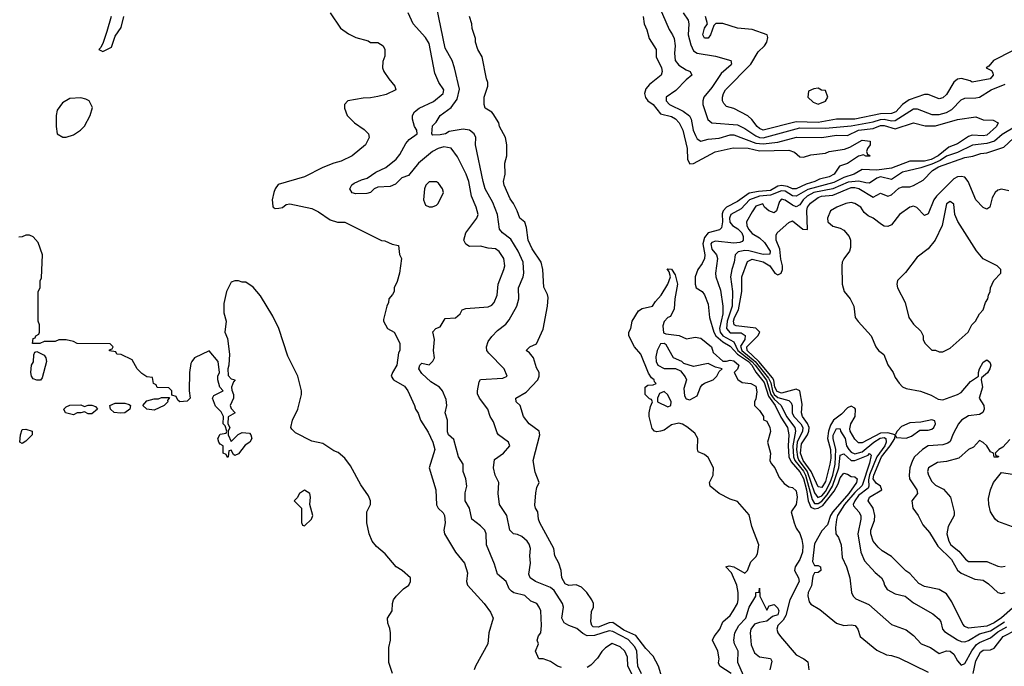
# Model space of a CAD drawing. Header units: inches. Extents: x 2348352 to 2479776, y 460422 to 613655.
# Tile 502 of 590: x 2432597 to 2437964, y 574888 to 578412. Entities that reach past the tile are written whole.
import ezdxf

# ---------------------------------------------------------------- set-up
doc = ezdxf.new("R2010")
doc.units = ezdxf.units.IN
doc.header["$MEASUREMENT"] = 0
doc.layers.add('C4537', color=7, linetype='Continuous')

msp = doc.modelspace()

# ---------------------------------------------------------------- linework, layer by layer
at = {"layer": 'C4537', "color": 4}
for points, elevation in [([(2435986.5, 574846.5), (2435967.4, 574890), (2435960.9, 574970), (2435950, 574995.1), (2435913.6, 575033.6), (2435830, 575078.8), (2435810, 575080.8), (2435730, 575056.8), (2435690, 575055.1), (2435666.4, 575066.4), (2435634.6, 575094.6), (2435590.9, 575110.9), (2435565.7, 575125.7), (2435553.3, 575150), (2435561.6, 575210), (2435557, 575230), (2435510, 575300.9), (2435490, 575317.6), (2435408.7, 575350), (2435379, 575370), (2435373.2, 575390), (2435380.9, 575450), (2435378, 575490), (2435382, 575530), (2435374.2, 575554.1), (2435363.7, 575570), (2435334.9, 575594.9), (2435310, 575606.6), (2435288.7, 575610), (2435269.2, 575630), (2435252.7, 575710), (2435213.2, 575770), (2435205.2, 575830), (2435208.7, 575890), (2435189, 575930), (2435179.3, 575970), (2435185.1, 576014.9), (2435234, 576050), (2435268.7, 576090), (2435262, 576110), (2435208, 576150), (2435200.2, 576160.2), (2435180.2, 576220.2), (2435162, 576250), (2435149, 576290), (2435104, 576350), (2435092.9, 576372.9), (2435092.3, 576390), (2435101.5, 576438.5), (2435110, 576451.3), (2435230, 576458), (2435255.3, 576470), (2435239, 576510), (2435154.8, 576594.8), (2435144, 576610), (2435141.2, 576630), (2435150, 576658), (2435170, 576684.7), (2435201.5, 576718.5), (2435246.3, 576753.7), (2435264.5, 576775.5), (2435306.6, 576850), (2435318, 576890), (2435316, 576950), (2435341.2, 577010), (2435345.2, 577030), (2435341.2, 577090), (2435315.1, 577150), (2435275.1, 577215.1), (2435229.3, 577250), (2435212.3, 577270), (2435202, 577350), (2435176.6, 577416.6), (2435135.1, 577490), (2435122.9, 577530), (2435081.2, 577730), (2435084, 577770), (2435075.3, 577790), (2435049.5, 577809.5), (2435015.3, 577815.3), (2434938, 577802), (2434918, 577790), (2434890, 577783.7), (2434850, 577782), (2434844, 577790), (2434847.2, 577832.8), (2434866.8, 577853.2), (2434889.6, 577890.3), (2434950, 577933), (2434982, 577978), (2434994.2, 578034.2), (2434966.6, 578150), (2434955.1, 578190), (2434917.2, 578257.2), (2434859, 578541)], 48), ([(2434289.3, 578449.3), (2434345.6, 578365.6), (2434390, 578335.3), (2434430, 578315.3), (2434496.4, 578296.4), (2434510, 578288), (2434550, 578288), (2434578, 578270), (2434588, 578250), (2434588, 578230), (2434587.3, 578212.7), (2434576.4, 578183.6), (2434575.3, 578150), (2434582, 578130), (2434608.7, 578090), (2434642, 578050), (2434648, 578030), (2434595.6, 578004.4), (2434550, 577993), (2434510, 577985.5), (2434470, 577984.9), (2434386, 577970), (2434368, 577950), (2434368, 577930), (2434382, 577890), (2434422, 577850), (2434474.2, 577814.2), (2434499, 577790), (2434502, 577770), (2434482, 577730), (2434409.3, 577670.7), (2434350, 577641), (2434309.4, 577630.6), (2434250, 577606.8), (2434150, 577554.8), (2434006, 577514), (2433989.3, 577490.7), (2433982, 577470), (2433974, 577430), (2433976.4, 577396.4), (2433978, 577390), (2433990, 577384), (2434010, 577385.2), (2434030, 577389.3), (2434050, 577404), (2434070, 577409.2), (2434190, 577384), (2434225.6, 577365.6), (2434290, 577322), (2434330, 577308.7), (2434370, 577308), (2434570, 577208), (2434587.3, 577207.3), (2434628.4, 577188.4), (2434662, 577182), (2434667.3, 577132.7), (2434678, 577110), (2434668.4, 577031.6), (2434654.6, 576985.4), (2434638, 576950), (2434638, 576930), (2434630, 576914), (2434608.9, 576891.1), (2434608.4, 576871.6), (2434598, 576850), (2434581.2, 576778.8), (2434581.2, 576770), (2434602.7, 576730), (2434638, 576710), (2434668.7, 576650), (2434668.7, 576610), (2434662.7, 576597.3), (2434652.7, 576530), (2434629, 576490), (2434622.7, 576470), (2434634, 576450), (2434694.7, 576414.7), (2434713.2, 576390), (2434749.2, 576310), (2434754, 576290), (2434770, 576268), (2434781.2, 576230), (2434824.2, 576164.2), (2434849.4, 576110), (2434859.3, 576070), (2434829.2, 575970), (2434865.2, 575850), (2434870, 575768), (2434879, 575750), (2434904.7, 575724.7), (2434913.2, 575710), (2434916, 575670), (2434909.3, 575630), (2434913.2, 575610), (2434972.7, 575510), (2435022, 575450), (2435038, 575398), (2435033.2, 575350), (2435039, 575330), (2435128.7, 575230), (2435163.1, 575183.1), (2435178, 575150), (2435155.3, 575070), (2435148.7, 575010), (2435082, 574890), (2435075.3, 574870)], 56), ([(2435550, 574882), (2435529.1, 574889.1), (2435490, 574915.3), (2435450, 574928.7), (2435428, 574930), (2435408.7, 574970), (2435426, 575010), (2435418, 575030), (2435424.7, 575055.3), (2435438, 575070), (2435442, 575110), (2435437.2, 575190), (2435429.2, 575210), (2435415.3, 575230), (2435383.7, 575243.7), (2435350, 575274), (2435291, 575289), (2435278, 575298), (2435266, 575310), (2435249.2, 575350), (2435201.2, 575390), (2435185.6, 575445.6), (2435142.7, 575550), (2435139.3, 575610), (2435132.7, 575630), (2435110, 575654), (2435062, 575690), (2435048.7, 575750), (2435025.2, 575790), (2435026.3, 575833.7), (2435035.3, 575870), (2435029, 575910), (2435014, 575950), (2435015.3, 575990), (2434989.2, 576030), (2434964, 576124), (2434935.3, 576150), (2434930, 576166), (2434929.4, 576229.4), (2434917.2, 576270), (2434925.2, 576310), (2434922, 576342), (2434901.2, 576390), (2434885.2, 576410), (2434838.5, 576438.5), (2434790, 576484), (2434773.2, 576510), (2434779, 576530), (2434790, 576541), (2434830, 576531.3), (2434850, 576552), (2434859, 576570), (2434853.2, 576610), (2434859, 576670), (2434848.9, 576711.1), (2434866, 576730), (2434890, 576738), (2434916.4, 576783.6), (2434972.9, 576787.1), (2434998, 576810), (2435009, 576831), (2435030, 576838), (2435150, 576847.3), (2435170, 576856), (2435184, 576870), (2435199.3, 576910), (2435206, 576970), (2435237, 577050), (2435240.9, 577070), (2435237, 577110), (2435210, 577149.2), (2435190, 577162.7), (2435150, 577166.6), (2435110, 577178), (2435050, 577175.3), (2435029.3, 577189.3), (2435018, 577210), (2435029, 577250), (2435089, 577330), (2435096, 577350), (2435086, 577390), (2435059.6, 577450), (2435045.6, 577530), (2435031.6, 577570), (2434984.4, 577664.4), (2434950, 577712.7), (2434910, 577719.7), (2434878.8, 577710), (2434847.1, 577692.9), (2434772, 577630), (2434717.1, 577562.9), (2434681, 577550), (2434644.9, 577515.1), (2434616.8, 577503.2), (2434550, 577499.5), (2434530, 577489.5), (2434509, 577471), (2434490, 577464), (2434430, 577463), (2434410, 577467.6), (2434397.6, 577490), (2434408.4, 577511.6), (2434419.7, 577520.3), (2434459.7, 577540.2), (2434491.1, 577548.9), (2434538.5, 577581.5), (2434593.3, 577606.7), (2434650, 577652.7), (2434670, 577678), (2434702.2, 577737.8), (2434721.1, 577758.9), (2434763.7, 577790), (2434762, 577810), (2434749.4, 577830), (2434738, 577870), (2434739.3, 577890), (2434749.2, 577910), (2434774, 577930), (2434853.1, 577966.9), (2434905.2, 578010), (2434909.2, 578030), (2434882.7, 578070), (2434860.2, 578120.2), (2434830, 578282), (2434810, 578315.3), (2434742, 578390), (2434714, 578450)], 52), ([(2436083, 578483), (2436138.4, 578358.4), (2436156.3, 578330), (2436164.9, 578310), (2436170.6, 578270), (2436166, 578230), (2436170.5, 578190), (2436190, 578164.9), (2436230, 578138.8), (2436252, 578130), (2436262, 578110), (2436230, 578084), (2436174.2, 578025.8), (2436121, 577990), (2436120.7, 577970), (2436138.8, 577950), (2436214.3, 577914.3), (2436247.6, 577887.6), (2436257, 577870), (2436269.1, 577809.1), (2436280.3, 577780.2), (2436290, 577762.8), (2436310, 577750.7), (2436350, 577761.6), (2436410, 577766.7), (2436470, 577783.7), (2436490, 577783.7), (2436610, 577739.2), (2436650, 577735.2), (2436730, 577744.7), (2436831.9, 577771.9), (2436969.6, 577770.3), (2437050, 577782), (2437110, 577781.3), (2437170, 577810.2), (2437250, 577819.1), (2437290, 577835.2), (2437310, 577835.5), (2437370, 577817.7), (2437470, 577850.3), (2437533.8, 577833.8), (2437590, 577833.6), (2437710, 577868.2), (2437810, 577882), (2437850, 577866.8), (2437904.5, 577864.5), (2437931.3, 577850), (2437922.8, 577830), (2437870, 577783), (2437850, 577778.7), (2437790, 577782.4), (2437770, 577775.6), (2437710, 577735.8), (2437661.8, 577718.2), (2437604.6, 577670), (2437564.9, 577650), (2437530, 577641), (2437450, 577640.9), (2437350, 577602.7), (2437270, 577591.8), (2437190, 577595.6), (2437146, 577570), (2437090, 577552.7), (2437034.8, 577525.2), (2436893.3, 577486.6), (2436830, 577449.8), (2436810, 577451.7), (2436770, 577477.4), (2436750, 577480.2), (2436690, 577455.5), (2436629.1, 577450.9), (2436574.9, 577430), (2436530, 577382), (2436474.4, 577350), (2436465.8, 577330), (2436468.6, 577308.6), (2436482, 577290), (2436512.1, 577272.1), (2436533.4, 577250), (2436541.3, 577230), (2436541.3, 577210), (2436536.4, 577203.6), (2436523, 577197), (2436490, 577194.5), (2436390, 577205.6), (2436370, 577198.4), (2436364.2, 577190), (2436370, 577160.7), (2436394.8, 577130), (2436400.7, 577110), (2436390.4, 577030), (2436392.4, 577010), (2436417.2, 576937.2), (2436430.2, 576850.2), (2436430.2, 576810), (2436411.9, 576730), (2436414.7, 576710), (2436430, 576689.3), (2436490, 576656.5), (2436511.3, 576610), (2436588.7, 576550), (2436606.6, 576530), (2436667.6, 576447.6), (2436691.5, 576370), (2436710, 576343.9), (2436747.3, 576310), (2436776.9, 576250), (2436822.2, 576190), (2436825.6, 576170), (2436812.3, 576090), (2436815.4, 576030), (2436823.4, 576010), (2436870, 575950.9), (2436880.5, 575930), (2436917.4, 575797.4), (2436930, 575775.2), (2436950, 575775.1), (2436970, 575788.1), (2436998.1, 575821.9), (2437028.3, 575870), (2437062.6, 575970), (2437070, 576039.5), (2437090, 576046.9), (2437130.2, 576010.2), (2437150, 576010.2), (2437221.7, 576038.3), (2437230, 576047.7), (2437238.3, 576038.3), (2437230, 575994.5), (2437190, 575874), (2437150, 575835.9), (2437092.6, 575770), (2437054.9, 575710), (2437049, 575689), (2437044.7, 575644.7), (2437046.8, 575610), (2437061, 575590), (2437074.8, 575550), (2437081.1, 575481.1), (2437104, 575430), (2437122.8, 575370), (2437130.8, 575290), (2437141, 575270), (2437155.5, 575255.5), (2437225.5, 575225.5), (2437350, 575116), (2437430, 575086.8), (2437470, 575056), (2437510.6, 575010.6), (2437562, 574990), (2437610, 574958), (2437650, 574973.4), (2437670, 574970.6), (2437690, 574954), (2437710, 574918.8), (2437730, 574894.8), (2437750, 574902.8), (2437787.3, 574972.7), (2437813.6, 575006.4), (2437830, 575019), (2437890, 575042.7), (2437930, 575076.8), (2437977.4, 575102.6)], 48), ([(2436213, 578450), (2436240.5, 578410), (2436245.5, 578390), (2436240.3, 578330), (2436255.6, 578275.6), (2436270, 578242.8), (2436290, 578230.4), (2436390, 578212.7), (2436474, 578190), (2436478, 578170), (2436474.7, 578165.3), (2436420.6, 578119.4), (2436370, 578042.7), (2436327.3, 577990), (2436320.7, 577970), (2436322, 577950), (2436348.1, 577868.1), (2436370.5, 577850.5), (2436510, 577838.9), (2436550, 577818.9), (2436610, 577778.6), (2436630, 577770.2), (2436650, 577768.5), (2436850, 577823.5), (2436990, 577821.1), (2437130, 577834.3), (2437250, 577855), (2437290, 577868.7), (2437310.1, 577870.1), (2437350, 577861.1), (2437370, 577862.8), (2437470, 577926.7), (2437490, 577926.7), (2437570, 577895.5), (2437610, 577895.5), (2437650, 577906.7), (2437678.2, 577921.8), (2437730, 577974.9), (2437750, 577984.4), (2437810, 577985.5), (2437830, 577990.4), (2437892.3, 578030), (2437970, 578060.4)], 52), ([(2433095.1, 578430), (2433072.3, 578347.7), (2433051.9, 578288.1), (2433039.6, 578260.4), (2433029.1, 578249.1), (2433050, 578239), (2433098.4, 578261.6), (2433118.5, 578321.5), (2433151, 578370), (2433164.9, 578430)], 56), ([(2436098.4, 574830), (2436079.5, 574890), (2436050, 574943.7), (2436010, 574984.5), (2435956.2, 575056.2), (2435890, 575084.8), (2435830, 575126.9), (2435810, 575124.8), (2435750, 575100.8), (2435723.1, 575103.1), (2435715.6, 575110), (2435711.1, 575130), (2435713.6, 575186.4), (2435725.2, 575210), (2435725.2, 575230), (2435716, 575250), (2435689.2, 575290), (2435659.7, 575319.7), (2435630, 575332.7), (2435590, 575329.5), (2435570, 575337.2), (2435552.7, 575370), (2435549, 575410), (2435535.3, 575450), (2435514, 575490), (2435509, 575530), (2435432.7, 575670), (2435425.2, 575690), (2435422, 575730), (2435409.3, 575749.3), (2435405.6, 575765.6), (2435410, 575834), (2435416.5, 575863.5), (2435428.7, 575890), (2435407.2, 575947.2), (2435396, 576010), (2435432.3, 576150), (2435429.3, 576169.3), (2435374, 576210), (2435344, 576250), (2435325.2, 576310), (2435302.7, 576330), (2435301.2, 576350), (2435358.4, 576381.6), (2435421.2, 576450), (2435429.3, 576470), (2435429.3, 576490), (2435414.8, 576514.8), (2435397.2, 576570), (2435376.5, 576596.5), (2435358, 576610), (2435378, 576630), (2435414.7, 576645.3), (2435450, 576724.7), (2435474.7, 576850), (2435478, 576898), (2435475.1, 576915.1), (2435454.2, 576954.2), (2435449.6, 577050), (2435439.6, 577090), (2435390, 577163.7), (2435369.6, 577210), (2435359.5, 577279.5), (2435350, 577308), (2435324, 577330), (2435309, 577370), (2435289, 577410), (2435270, 577435.3), (2435238, 577510), (2435235.1, 577530), (2435242.9, 577570), (2435240.9, 577630), (2435253.2, 577670), (2435253.2, 577730), (2435245.2, 577770), (2435213.2, 577830), (2435208.7, 577850), (2435178.6, 577898.6), (2435170, 577908.7), (2435135.3, 577930), (2435129, 577950), (2435129, 577990), (2435149, 578050), (2435149, 578070), (2435141.2, 578090), (2435118, 578210), (2435095.3, 578250), (2435082, 578290), (2435082, 578310), (2435063.1, 578363.1), (2435062, 578390), (2435048.7, 578430)], 44), ([(2435995.5, 578430), (2436000.7, 578390), (2436016.4, 578356.4), (2436028, 578310), (2436066.8, 578250), (2436067.3, 578210), (2436095.5, 578150), (2436099.1, 578130), (2436094.8, 578110), (2436030, 578058.4), (2436010, 578035.1), (2436003.2, 578010), (2436007.8, 577987.8), (2436022, 577970), (2436050.4, 577950), (2436090, 577899.3), (2436150, 577884.6), (2436171.9, 577871.9), (2436192.2, 577850), (2436211.7, 577810), (2436236.5, 577710), (2436238, 577650), (2436250, 577627.3), (2436270, 577628), (2436387.5, 577692.5), (2436485.6, 577714.4), (2436568.6, 577711.4), (2436630, 577696.5), (2436790, 577700.4), (2436821, 577690), (2436850, 577664.7), (2436870, 577662.8), (2436910, 577676.3), (2436990, 577684.9), (2437010, 577693), (2437093.6, 577706.4), (2437122.6, 577717.4), (2437190, 577754.9), (2437234, 577750), (2437234, 577730), (2437218, 577710), (2437214, 577694), (2437218, 577678), (2437230, 577674), (2437231.1, 577668.9), (2437210, 577668), (2437196.4, 577676.4), (2437170, 577669), (2437110, 577628.7), (2437065.5, 577614.5), (2437036.3, 577570), (2437010, 577555.6), (2436956.2, 577543.8), (2436930.8, 577530), (2436883.5, 577516.5), (2436830, 577489.8), (2436810, 577489.8), (2436782.5, 577502.5), (2436750, 577507.8), (2436730, 577504.2), (2436690, 577482), (2436624, 577476), (2436574.2, 577465.8), (2436510, 577420.9), (2436449.4, 577390.6), (2436431.5, 577370), (2436426.8, 577353.2), (2436428.2, 577310), (2436422.3, 577277.7), (2436412.5, 577267.5), (2436350, 577251.1), (2436330, 577224.5), (2436321, 577190), (2436332.2, 577130), (2436330.2, 577109.8), (2436317.2, 577082.8), (2436293, 577050), (2436279.3, 577010), (2436278.8, 576970), (2436284.7, 576950), (2436318, 576930), (2436330, 576912), (2436350, 576862), (2436358, 576790), (2436381.8, 576710), (2436391.9, 576690), (2436430, 576656), (2436470, 576632.8), (2436510.1, 576590), (2436569.5, 576550), (2436589, 576530), (2436610.7, 576490.7), (2436655.5, 576435.5), (2436679.7, 576359.7), (2436715, 576310), (2436745.8, 576245.8), (2436782.4, 576190), (2436789.2, 576150), (2436785.8, 576090), (2436790.8, 576030), (2436803.2, 576003.2), (2436850, 575948.2), (2436870, 575911.3), (2436886.6, 575850), (2436895.7, 575790), (2436910, 575756.2), (2436930, 575746.1), (2436950.4, 575749.6), (2436975.6, 575764.4), (2437036.4, 575843.6), (2437058, 575882), (2437070, 575914.9), (2437090, 575940.3), (2437110, 575935.3), (2437130, 575922.6), (2437150, 575920.4), (2437163, 575910), (2437159.5, 575890), (2437116.1, 575830), (2437029.1, 575730), (2437017.5, 575710), (2437000.5, 575659.5), (2436970, 575626), (2436930, 575555.6), (2436919, 575459), (2436930, 575437.3), (2436950, 575438), (2436962.8, 575430), (2436964, 575410), (2436950, 575399.5), (2436930, 575397.2), (2436921.2, 575378.8), (2436912.6, 575327.4), (2436895.8, 575290), (2436893, 575273), (2436900.4, 575240.4), (2436910, 575227.3), (2436958, 575198), (2437050, 575122.8), (2437090, 575110.8), (2437130, 575114), (2437151.3, 575110), (2437166, 575090), (2437178.8, 575050), (2437270, 574976.3), (2437322, 574950), (2437350, 574947.3), (2437390, 574934.8), (2437550, 574857.1)], 44), ([(2438010, 578242), (2437906, 578190), (2437880.4, 578159.6), (2437866, 578150), (2437895.3, 578135.3), (2437902, 578122), (2437904, 578110), (2437888, 578090), (2437790, 578072), (2437778.8, 578078.8), (2437731, 578091), (2437710, 578087.3), (2437690, 578071.3), (2437650, 578004), (2437630, 577985.5), (2437610, 577981.6), (2437550, 578003.8), (2437530, 578003.8), (2437445.4, 577974.6), (2437409.8, 577950.2), (2437373, 577910), (2437350, 577900.2), (2437290, 577899.7), (2437150, 577870.2), (2437050, 577870.2), (2436950, 577851.8), (2436830, 577856), (2436650, 577810.3), (2436630, 577818.4), (2436617.1, 577830), (2436588.8, 577868.8), (2436567.3, 577887.3), (2436490, 577927.7), (2436450, 577938.8), (2436435.2, 577955.2), (2436428, 577970), (2436428.2, 577990), (2436433, 578010), (2436445.5, 578030), (2436582.8, 578170), (2436622.8, 578237.2), (2436658, 578270), (2436670.5, 578290), (2436675.3, 578315.3), (2436672, 578330), (2436590, 578358), (2436510, 578366), (2436430, 578391), (2436391.1, 578391.1), (2436380.2, 578379.8), (2436362, 578330), (2436350, 578312), (2436330, 578312), (2436321, 578330), (2436330, 578366), (2436346, 578390), (2436334.8, 578430)], 56), ([(2438028.6, 577831.4), (2437952.8, 577787.2), (2437910.2, 577749.8), (2437870, 577737.1), (2437791.3, 577728.7), (2437710, 577688.7), (2437650, 577667.9), (2437615.1, 577644.9), (2437570, 577624.5), (2437510, 577604.8), (2437410, 577581.3), (2437350, 577541.6), (2437290, 577554.8), (2437270, 577547.8), (2437230, 577522), (2437210, 577522.4), (2437172.2, 577532.2), (2437112.9, 577527.1), (2437030, 577489.8), (2436926.4, 577470), (2436890, 577449.8), (2436867.8, 577430), (2436850, 577402.7), (2436830, 577391.8), (2436810, 577400.5), (2436770, 577429.4), (2436750, 577434.5), (2436738.5, 577421.5), (2436722.8, 577370), (2436710, 577359.3), (2436681.2, 577370), (2436657.2, 577390), (2436648.4, 577408.4), (2436610, 577395.1), (2436590, 577365.2), (2436559.1, 577310), (2436561.6, 577290), (2436570.4, 577270), (2436590, 577246), (2436630, 577223.6), (2436657.9, 577197.9), (2436688, 577150), (2436686, 577134), (2436650, 577132.4), (2436572.6, 577152.6), (2436550, 577153.8), (2436513.9, 577146.1), (2436497.6, 577130), (2436492.4, 577090), (2436478.7, 577050), (2436472, 577010), (2436482.6, 576930), (2436480.2, 576850), (2436453.5, 576770), (2436449.4, 576729.4), (2436470, 576706), (2436530, 576704.7), (2436551.8, 576691.8), (2436550.2, 576670), (2436527.3, 576632.7), (2436534.6, 576610), (2436606.9, 576550), (2436679.4, 576459.4), (2436692.6, 576432.6), (2436700.3, 576390), (2436710.1, 576370.1), (2436730, 576354), (2436790, 576337), (2436803.4, 576323.4), (2436808.7, 576310), (2436807.9, 576270), (2436816.5, 576250), (2436854.7, 576210), (2436866.9, 576190), (2436865.2, 576170), (2436836, 576110), (2436832.5, 576070), (2436836.3, 576030), (2436845.2, 576010), (2436889.6, 575950), (2436930, 575834.4), (2436948.3, 575808.3), (2436970, 575816.8), (2436990, 575841.5), (2437016, 575890), (2437029.2, 575930), (2437042.5, 575990), (2437046.3, 576070), (2437030.8, 576130), (2437031.8, 576148.2), (2437050, 576184), (2437070, 576182), (2437071.4, 576170), (2437096.2, 576130), (2437105, 576090), (2437116.1, 576070), (2437130, 576055.2), (2437150, 576046.5), (2437190, 576056.8), (2437252.7, 576110), (2437287.8, 576132.2), (2437310, 576135), (2437318.5, 576130), (2437321.3, 576110), (2437314, 576090), (2437268.8, 576030), (2437228.9, 575931.1), (2437224.4, 575904.4), (2437226.9, 575870), (2437221.8, 575858.2), (2437170, 575818.7), (2437149.1, 575790), (2437140.5, 575770), (2437142, 575762), (2437170.8, 575730), (2437182, 575710), (2437183, 575690), (2437166.4, 575610), (2437181.6, 575510), (2437202.9, 575462.9), (2437259.9, 575399.9), (2437294.8, 575370), (2437306.8, 575350), (2437310.8, 575330), (2437326.4, 575306.4), (2437370, 575283), (2437424.7, 575270), (2437470, 575234.8), (2437575.2, 575175.2), (2437610, 575144.7), (2437618.8, 575130), (2437627.3, 575090), (2437638, 575078), (2437710, 575032.2), (2437730, 575023.8), (2437750, 575022.4), (2437770, 575028.7), (2437830, 575064.7), (2437890, 575081), (2437966.4, 575130)], 52), ([(2438010, 575205.2), (2437950, 575152.2), (2437910, 575126), (2437870, 575106.5), (2437770, 575096.4), (2437750, 575104.9), (2437738.9, 575118.9), (2437679.2, 575239.2), (2437650, 575282.8), (2437610, 575306.8), (2437530, 575323.8), (2437499.3, 575339.3), (2437450, 575394.8), (2437428.3, 575408.3), (2437350, 575486), (2437298.5, 575518.5), (2437277.5, 575537.5), (2437250.4, 575570.4), (2437236.4, 575610), (2437237.6, 575630), (2437256.3, 575683.7), (2437259.5, 575710), (2437250.3, 575750), (2437222.4, 575790), (2437230.4, 575810), (2437297.1, 575850), (2437290.4, 575870), (2437265.6, 575885.6), (2437250.2, 575910), (2437252.7, 575930), (2437295.2, 576030), (2437342.7, 576090), (2437367.2, 576130), (2437370, 576148), (2437376, 576136), (2437430, 576131.8), (2437457.7, 576142.3), (2437504.1, 576175.9), (2437550, 576174.8), (2437570, 576181.2), (2437580.8, 576190), (2437588.9, 576210), (2437586.4, 576226.4), (2437570, 576232.2), (2437510, 576218), (2437450, 576214.7), (2437404.3, 576195.7), (2437380.4, 576170), (2437370, 576150.4), (2437330, 576159.8), (2437290, 576158.5), (2437190, 576105.3), (2437170, 576106), (2437167.1, 576107.1), (2437150, 576126), (2437124.2, 576170), (2437122.8, 576182.7), (2437127.8, 576210), (2437151.2, 576250), (2437152.8, 576290), (2437150, 576295.5), (2437130, 576305.3), (2437110, 576297.4), (2437077.1, 576262.8), (2437033.1, 576230), (2437017.4, 576202.6), (2437006.8, 576170), (2437001.5, 576130), (2437016.2, 576070), (2437018.2, 576021.8), (2437014.2, 575990), (2436990, 575895.5), (2436970, 575863.1), (2436950, 575866.4), (2436911.8, 575950), (2436868.9, 576010), (2436853.3, 576050), (2436859, 576101), (2436892, 576150), (2436899.8, 576170), (2436900.5, 576190), (2436891.7, 576211.7), (2436863.9, 576250), (2436859.6, 576270), (2436863.4, 576316.6), (2436850.3, 576390.3), (2436830, 576398.4), (2436750, 576376.6), (2436725.9, 576385.9), (2436714.4, 576410), (2436707.7, 576447.7), (2436700.8, 576460.8), (2436627, 576550), (2436562.5, 576610), (2436561.2, 576630), (2436621.6, 576690), (2436632.7, 576710), (2436610, 576731.8), (2436502.9, 576742.9), (2436492.2, 576750), (2436488.4, 576768.4), (2436493.4, 576790), (2436516.2, 576830), (2436533.2, 576930), (2436533.4, 577010), (2436565.1, 577094.9), (2436590, 577106.6), (2436650, 577092), (2436686, 577070), (2436713.2, 577030), (2436730, 577022.4), (2436748.5, 577031.5), (2436756, 577050), (2436755.6, 577070), (2436746.4, 577106.4), (2436741, 577161), (2436721.6, 577210), (2436721.6, 577238.4), (2436726.8, 577250), (2436790, 577306), (2436810, 577315.1), (2436866.6, 577270), (2436891.6, 577268.4), (2436887.9, 577372.1), (2436891.3, 577390), (2436907.4, 577412.6), (2436950, 577442.7), (2436967.7, 577450), (2437030, 577456), (2437130, 577496.8), (2437150, 577497.7), (2437171.9, 577491.9), (2437250, 577445.1), (2437290, 577466.6), (2437330, 577449.4), (2437350, 577457.2), (2437390, 577494), (2437410, 577500.9), (2437450, 577501.6), (2437470, 577507.6), (2437522.9, 577537.1), (2437572.2, 577590), (2437606, 577610), (2437750, 577661.5), (2437792.5, 577667.5), (2437836.7, 577683.3), (2437870, 577686.3), (2437962, 577718), (2438014.1, 577765.9)], 56), ([(2437990, 577479), (2437950, 577489.2), (2437930, 577482.7), (2437914.8, 577470), (2437898.5, 577441.5), (2437884.7, 577390), (2437870, 577379), (2437850, 577389), (2437809.5, 577429.5), (2437768.2, 577530), (2437750, 577553.3), (2437730, 577558.3), (2437710, 577555.1), (2437690, 577545.1), (2437594.3, 577450), (2437580.3, 577430), (2437550, 577354), (2437530, 577345.2), (2437488.3, 577388.3), (2437470, 577395.8), (2437450, 577391.1), (2437393.7, 577350), (2437350, 577293.6), (2437330, 577285.6), (2437310, 577287.6), (2437295.1, 577295.1), (2437250, 577329.7), (2437223, 577343), (2437201.4, 577361.4), (2437181.6, 577390), (2437150, 577411.2), (2437130, 577415.4), (2437101, 577410), (2437050.8, 577390), (2437017.3, 577370), (2437000.7, 577330), (2437002.8, 577310), (2437030, 577286.8), (2437070, 577276), (2437090, 577264.7), (2437118, 577230), (2437126, 577210), (2437126, 577170), (2437121, 577150), (2437090, 577108), (2437081, 577090), (2437078, 577070), (2437081, 576970), (2437091.3, 576930), (2437124.7, 576890), (2437144.7, 576850), (2437151.3, 576790), (2437167.1, 576767.1), (2437238, 576690), (2437264.7, 576630), (2437278, 576610), (2437307.1, 576587.1), (2437330, 576532), (2437358, 576490), (2437370, 576462), (2437390.7, 576430.7), (2437410, 576411.3), (2437430, 576402.8), (2437507.1, 576387.1), (2437565.4, 576365.4), (2437604, 576344), (2437630, 576340.5), (2437710, 576369), (2437730, 576381.3), (2437779.6, 576440.4), (2437824, 576470), (2437823.7, 576490), (2437829.5, 576510), (2437850, 576545.5), (2437870, 576559.3), (2437886.2, 576546.2), (2437890.4, 576530), (2437886.4, 576510), (2437872.7, 576487.3), (2437840.5, 576459.5), (2437839.1, 576450), (2437844.9, 576410), (2437828.2, 576350), (2437853.4, 576310), (2437854, 576290), (2437848.2, 576271.8), (2437830, 576260.7), (2437770, 576253.5), (2437730.6, 576230), (2437714, 576210), (2437684.9, 576155.1), (2437670, 576114), (2437656.1, 576103.9), (2437630, 576094.5), (2437550.3, 576089.7), (2437519.1, 576070), (2437475.5, 576030), (2437463.8, 576010), (2437450.4, 575970), (2437445.5, 575930), (2437447.7, 575910), (2437488, 575850), (2437490.5, 575830), (2437461, 575790), (2437466, 575750), (2437494.8, 575710), (2437519.9, 575659.9), (2437557.3, 575617.3), (2437602.2, 575542.2), (2437676.4, 575470), (2437710, 575413), (2437730, 575395.8), (2437803.1, 575363.1), (2437850, 575357.3), (2437878, 575338), (2437930, 575290.8), (2437950, 575286), (2437970, 575291.3)], 64), ([(2434628.7, 574850), (2434608.7, 574910), (2434608.7, 574990), (2434618, 575030), (2434618, 575070), (2434614.6, 575094.6), (2434603.1, 575123.1), (2434602, 575150), (2434628, 575190), (2434628.7, 575230), (2434635.3, 575250), (2434648.7, 575270), (2434690, 575311.3), (2434718, 575330), (2434728, 575350), (2434728, 575370), (2434682, 575410), (2434648.7, 575430), (2434590, 575502), (2434542, 575542), (2434518, 575570), (2434502, 575610), (2434489, 575670), (2434489, 575730), (2434508.7, 575770), (2434508.7, 575790), (2434498, 575818), (2434456.5, 575876.5), (2434400.2, 575980.2), (2434370, 576022), (2434333.2, 576053.2), (2434310, 576062), (2434250, 576102), (2434190, 576115.3), (2434100.2, 576160.2), (2434080.2, 576180.2), (2434075.3, 576190), (2434084, 576230), (2434113.2, 576290), (2434134, 576370), (2434134, 576390), (2434114, 576470), (2434058, 576578), (2434009.3, 576729.3), (2433976.5, 576796.5), (2433910, 576908), (2433870, 576955.3), (2433830, 576982), (2433810, 576982), (2433790, 576988.7), (2433770, 576988.7), (2433750, 576982), (2433724, 576930), (2433710, 576866), (2433710, 576814), (2433722.8, 576770), (2433716, 576710), (2433730, 576674), (2433741, 576590), (2433738, 576530), (2433732, 576510), (2433732.7, 576472.7), (2433750, 576454), (2433772, 576450), (2433762, 576438), (2433752, 576410), (2433752.7, 576392.7), (2433762, 576370), (2433762, 576350), (2433744.7, 576310), (2433750, 576294), (2433771.3, 576270), (2433732.7, 576247.3), (2433732, 576210), (2433742, 576190), (2433734, 576170), (2433734, 576150), (2433750, 576114), (2433788, 576152), (2433810, 576162), (2433850, 576158), (2433858, 576150), (2433862, 576130), (2433852, 576110), (2433826.8, 576093.2), (2433790, 576046), (2433770, 576038), (2433762, 576042), (2433750, 576066), (2433738, 576062), (2433734, 576030), (2433730, 576026), (2433722, 576042), (2433706, 576050), (2433706, 576090), (2433690, 576098), (2433682, 576110), (2433678, 576130), (2433690, 576154), (2433722, 576158), (2433726, 576170), (2433718, 576198), (2433706, 576210), (2433708, 576250), (2433694.6, 576274.6), (2433665.1, 576305.1), (2433648, 576350), (2433655.3, 576364.7), (2433706, 576390), (2433688.7, 576408.7), (2433678, 576450), (2433678, 576470), (2433686, 576490), (2433679, 576550), (2433630, 576608), (2433550, 576568.7), (2433536, 576550), (2433530, 576538), (2433523.7, 576490), (2433520.7, 576390), (2433526.8, 576350), (2433510, 576333.2), (2433470, 576329.5), (2433459.3, 576339.3), (2433450, 576358), (2433426, 576366), (2433426, 576390), (2433410, 576406), (2433347.3, 576407.3), (2433342, 576422), (2433326, 576430), (2433322, 576462), (2433290, 576466), (2433263.1, 576483.1), (2433238, 576510), (2433210, 576558), (2433150, 576588), (2433126, 576590), (2433122, 576602), (2433087.3, 576607.3), (2433087.3, 576612.7), (2433102, 576618), (2433106, 576630), (2433090, 576646), (2432910, 576648), (2432890, 576658), (2432850, 576668), (2432810, 576668), (2432790, 576658), (2432730, 576658), (2432707.3, 576647.3), (2432667.3, 576647.3), (2432670, 576674), (2432682, 576678), (2432686, 576690), (2432702, 576698), (2432706, 576710), (2432706, 576750), (2432698, 576770), (2432698, 576930), (2432708, 576950), (2432708.4, 576988.4), (2432715.3, 577004.7), (2432722, 577130), (2432698, 577198), (2432670, 577228), (2432650, 577238), (2432630, 577238), (2432610, 577228), (2432592.7, 577227.3)], 64), ([(2436475.1, 574850), (2436413.2, 574890), (2436407.2, 574907.2), (2436409.6, 574930), (2436402, 574970), (2436373.2, 575030), (2436382.7, 575050), (2436414.5, 575090), (2436429.5, 575130.5), (2436470, 575164.9), (2436487, 575190), (2436509.4, 575230), (2436514, 575250), (2436514.5, 575290), (2436507, 575330), (2436478, 575398), (2436446, 575430), (2436464, 575436), (2436490, 575430.8), (2436550, 575396), (2436564, 575410), (2436582, 575458), (2436610, 575484.7), (2436618.9, 575501.1), (2436626.6, 575550), (2436588.3, 575650), (2436574.3, 575714.3), (2436510, 575786), (2436470, 575799.5), (2436410, 575829.7), (2436360.9, 575870), (2436358, 575890), (2436377, 575930), (2436378.7, 575970), (2436350, 576026), (2436330, 576042), (2436296.5, 576056.5), (2436292, 576072), (2436293.6, 576130), (2436278, 576158), (2436234, 576194), (2436210, 576207.6), (2436190, 576212.7), (2436150, 576203.7), (2436110, 576176), (2436090, 576169.5), (2436070, 576166.6), (2436058, 576170), (2436044, 576184), (2436029, 576250), (2436029, 576270), (2436035.3, 576304.7), (2436046, 576330), (2436042, 576342), (2436030, 576346), (2436006, 576370), (2436006, 576410), (2436020.4, 576419.6), (2436050, 576422), (2436066, 576430), (2436058, 576438), (2436055.3, 576450), (2436041.2, 576461.2), (2436025.2, 576485.2), (2435982.7, 576590), (2435948.7, 576630), (2435918, 576690), (2435918, 576710), (2435928, 576730), (2435935.3, 576770), (2435970, 576824.7), (2435990, 576838), (2436046, 576850), (2436063.1, 576876.9), (2436094, 576910), (2436130, 576971.3), (2436144, 577010), (2436138, 577038), (2436126, 577054), (2436150, 577052), (2436170, 577022), (2436183.1, 576970), (2436168.4, 576890), (2436164, 576836), (2436144.7, 576795.3), (2436130, 576788.7), (2436110, 576768), (2436103.5, 576743.5), (2436106.4, 576706.4), (2436119.6, 576699.6), (2436191.6, 576691.6), (2436232.7, 576672.7), (2436278.6, 576681.4), (2436310, 576675.8), (2436367.7, 576630), (2436378, 576598), (2436430, 576550.8), (2436450, 576550.6), (2436470, 576556.5), (2436490, 576553.2), (2436518, 576530), (2436510, 576508), (2436492, 576490), (2436511, 576451), (2436535.3, 576435.3), (2436582, 576430), (2436610, 576414.9), (2436616.1, 576383.9), (2436610, 576346), (2436602, 576330), (2436602, 576310), (2436630, 576282), (2436651, 576250), (2436651.6, 576231.6), (2436670, 576224.7), (2436686.8, 576190), (2436690, 576168), (2436673.4, 576110), (2436690.4, 576050), (2436686.8, 576010), (2436693, 575993), (2436713.4, 575970), (2436737.5, 575917.5), (2436763.8, 575883.8), (2436790, 575866.8), (2436810, 575862), (2436830, 575844.7), (2436834.9, 575810), (2436830.3, 575769.7), (2436802, 575730), (2436818.8, 575670), (2436830, 575642), (2436850, 575612), (2436859.9, 575579.9), (2436866, 575546), (2436863.9, 575510), (2436850.2, 575470), (2436823.7, 575430), (2436821.3, 575410), (2436842, 575370), (2436845.7, 575350), (2436794.9, 575250), (2436774.4, 575165.6), (2436759.4, 575140.6), (2436730.4, 575110), (2436724.9, 575090), (2436730.5, 575070), (2436743.8, 575050), (2436830, 574950.5), (2436871.3, 574930), (2436893, 574913), (2436899.1, 574870)], 36), ([(2437995.3, 576124.7), (2437956.9, 576083.1), (2437934, 576070), (2437914, 576050), (2437918, 576038), (2437932.7, 576032.7), (2437931.6, 576028.4), (2437910, 576028), (2437906, 576050), (2437890, 576058), (2437868.7, 576090), (2437850, 576108.7), (2437830, 576118), (2437796.8, 576083.2), (2437770, 576069), (2437716.7, 576023.3), (2437650, 576003.7), (2437600.5, 575999.5), (2437551.3, 575970), (2437546, 575950), (2437550.8, 575930), (2437570, 575896), (2437590, 575876), (2437632.8, 575852.8), (2437671, 575810), (2437690.9, 575730.9), (2437690.8, 575710), (2437659.1, 575650), (2437650.6, 575610), (2437661.6, 575570), (2437673.4, 575550), (2437716.3, 575516.3), (2437752.3, 575472.3), (2437770, 575459.1), (2437870, 575459.3), (2437930, 575433.4), (2437950, 575430.6), (2437970, 575434)], 68), ([(2438010, 575648), (2437930, 575676.9), (2437914, 575690), (2437889.6, 575729.7), (2437879.3, 575770), (2437878, 575802), (2437889, 575850), (2437905.2, 575890), (2437950, 575944.7), (2438010, 575934.8)], 68), ([(2436556, 574810), (2436511.8, 574910), (2436514, 574970), (2436494, 575010), (2436489.6, 575030), (2436496.2, 575070), (2436517, 575110), (2436555.1, 575150), (2436573.6, 575210), (2436609.4, 575270), (2436610, 575291.3), (2436627.3, 575292.7), (2436630, 575314), (2436631, 575270), (2436670, 575194), (2436682, 575218), (2436710, 575226), (2436730, 575206), (2436735.3, 575190), (2436730, 575169.7), (2436700.4, 575159.6), (2436670, 575134), (2436630, 575127.6), (2436602.3, 575117.7), (2436582.4, 575090), (2436579.5, 575070), (2436585.1, 575005.1), (2436602.3, 574962.3), (2436630, 574939.1), (2436690.7, 574930.7), (2436696.9, 574916.9), (2436686, 574870)], 32), ([(2437794.2, 574850), (2437810, 574917.3), (2437834.3, 574965.7), (2437850, 574976), (2437890, 574978.4), (2437910, 574987.7), (2437958.4, 575050), (2438030, 575086.5)], 44), ([(2435942.6, 574830), (2435912.8, 574890), (2435910, 574938), (2435895.1, 574970), (2435870, 574995.1), (2435827.3, 575012.7), (2435790.7, 574989.3), (2435770.6, 574969.4), (2435747.1, 574932.9), (2435710, 574895.3), (2435690, 574882)], 52)]:
    msp.add_lwpolyline(points, dxfattribs=dict(at, elevation=elevation))
for points, elevation in [([(2436950, 578038), (2436925.4, 578034.6), (2436898, 578022), (2436894, 577990), (2436922, 577962), (2436950, 577951.3), (2436990, 577967.7), (2437002, 577990), (2436990, 578026), (2436968.4, 578028.4)], 64), ([(2432930, 577986), (2432870, 577982.7), (2432830, 577959), (2432801.4, 577918.6), (2432796, 577890), (2432796, 577830), (2432802, 577790), (2432831.6, 577771.6), (2432850, 577771.3), (2432890, 577784.7), (2432928, 577810), (2432950, 577832), (2432982, 577890), (2432993.6, 577933.6), (2432975.3, 577970), (2432958.6, 577978.6)], 64), ([(2434870, 577528), (2434830, 577528), (2434812, 577510), (2434804.7, 577490), (2434798, 577430), (2434810, 577402), (2434830, 577392), (2434847.3, 577392.7), (2434870, 577402), (2434878, 577410), (2434908, 577470), (2434902, 577490), (2434880.4, 577520.4)], 56), ([(2437670, 577422), (2437650, 577408), (2437624.9, 577290), (2437586.8, 577210), (2437550, 577164), (2437490, 577118), (2437426.4, 577033.6), (2437382, 576990), (2437378, 576970), (2437382, 576950), (2437424.7, 576870), (2437444.7, 576790), (2437470, 576752), (2437510, 576714), (2437522, 576690), (2437522, 576670), (2437532, 576650), (2437570, 576612), (2437590, 576611.3), (2437610, 576602), (2437630, 576602), (2437670, 576622), (2437768, 576710), (2437788, 576750), (2437808, 576770), (2437828.7, 576810), (2437848.9, 576831.1), (2437862, 576870), (2437875.3, 576890), (2437878, 576910), (2437888, 576930), (2437888.4, 576951.6), (2437908, 576990), (2437946, 577030), (2437946, 577050), (2437926, 577070), (2437850, 577108), (2437812.9, 577152.9), (2437711.7, 577311.7), (2437695.1, 577350), (2437690, 577406)], 68), ([(2436110, 576648), (2436090, 576646), (2436071.3, 576610), (2436064.5, 576575.5), (2436066.8, 576550), (2436076, 576530), (2436110, 576511), (2436171.6, 576511.6), (2436198.8, 576498.8), (2436225.4, 576465.4), (2436232, 576450), (2436216.9, 576403.1), (2436221.4, 576361.4), (2436230, 576346), (2436250, 576341), (2436290, 576362), (2436308, 576410), (2436318, 576422), (2436330, 576431.3), (2436378, 576450), (2436398, 576470), (2436410, 576494), (2436426, 576510), (2436390, 576519), (2436350, 576539), (2436270, 576522), (2436218, 576538), (2436206, 576550), (2436162, 576570), (2436120.4, 576640.4)], 36), ([(2432690, 576448), (2432670, 576455.3), (2432661.2, 576470), (2432657.2, 576490), (2432662, 576530), (2432672.5, 576547.5), (2432674, 576586), (2432680.2, 576599.8), (2432690, 576604.7), (2432730, 576584.7), (2432738.8, 576570), (2432742.8, 576550), (2432718.8, 576461.2), (2432710, 576448)], 64), ([(2433330, 576284.5), (2433289.7, 576289.7), (2433268.7, 576310), (2433290, 576334.8), (2433330, 576346), (2433353.6, 576346.4), (2433370, 576354), (2433414, 576354), (2433403.6, 576336.4), (2433404.7, 576330), (2433384.7, 576310)], 64), ([(2436110, 576386), (2436084.7, 576375.3), (2436074, 576350), (2436074, 576330), (2436130, 576302), (2436146, 576310), (2436148, 576330), (2436130, 576368)], 36), ([(2432950, 576304.7), (2432970, 576312), (2432991.1, 576311.1), (2433010, 576304.7), (2433021, 576290), (2432990, 576264), (2432970, 576264), (2432950, 576275.3), (2432930.8, 576269.2), (2432910, 576269.2), (2432890, 576259.3), (2432846, 576270), (2432838, 576290), (2432850, 576302), (2432870, 576312), (2432930, 576314)], 64), ([(2433146.9, 576266.9), (2433111.8, 576271.8), (2433092.7, 576290), (2433088.7, 576310), (2433117, 576323), (2433170, 576323.1), (2433194.4, 576314.4), (2433201, 576310), (2433197.3, 576290), (2433170, 576269.7)], 64), ([(2432610, 576102), (2432598, 576110), (2432600.9, 576150), (2432610, 576178.8), (2432630, 576180.7), (2432664.7, 576170), (2432664.7, 576150), (2432630, 576115.3)], 64), ([(2434150, 575848), (2434122, 575830), (2434110, 575806), (2434094, 575790), (2434134, 575750), (2434132.7, 575672.7), (2434138, 575658), (2434150, 575654), (2434188, 575690), (2434195.3, 575710), (2434178, 575770), (2434182, 575810), (2434178, 575830)], 68)]:
    msp.add_lwpolyline(points, close=True, dxfattribs=dict(at, elevation=elevation))

doc.saveas('drawing.dxf')
